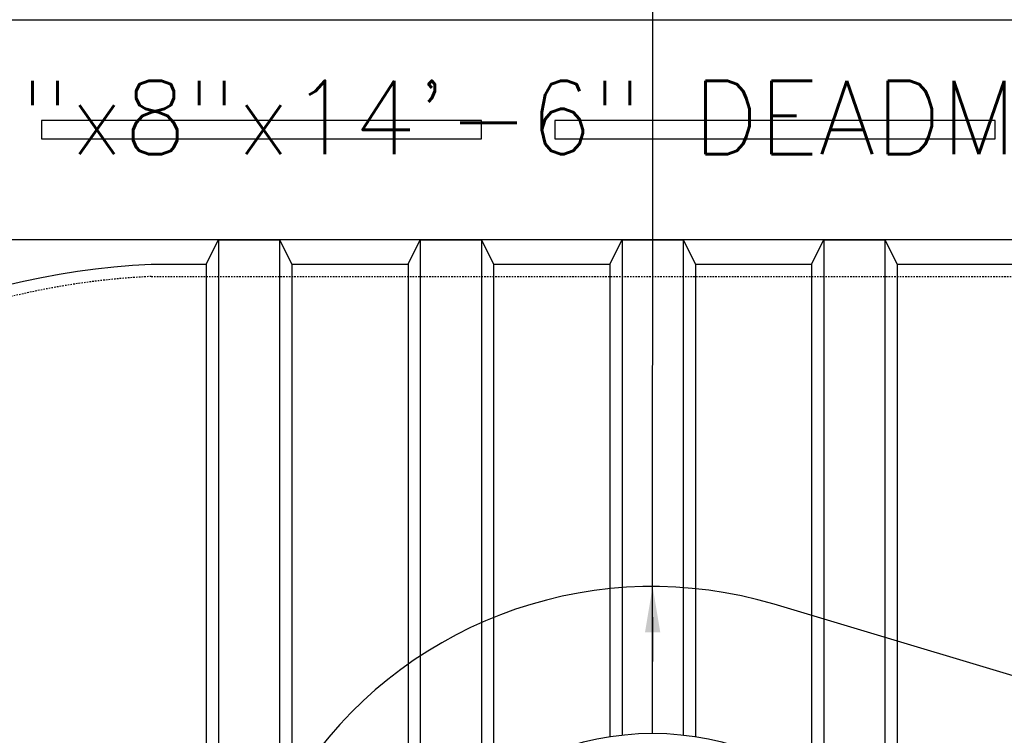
# Model space of a CAD drawing. Extents: x -169 to 6736, y -208 to 3022.
# Tile 611 of 656: x 5911 to 5991, y 1339 to 1398. Entities that reach past the tile are written whole.
import ezdxf
from ezdxf.enums import TextEntityAlignment as Align

# ---------------------------------------------------------------- set-up
doc = ezdxf.new("R2010")
doc.units = 0
doc.header["$MEASUREMENT"] = 0
doc.linetypes.add('HIDDEN3', pattern=[0.1875, 0.125, -0.0625])
for name, color, linetype in [('PIPING-PRODUCT-REGULAR', 4, 'CONTINUOUS'), ('TANK-ANCHOR', 4, 'CONTINUOUS'), ('TANK-MANHOLE-COVER-40', 2, 'CONTINUOUS'), ('TANK-SLOPE', 3, 'CONTINUOUS'), ('TANK-UST', 5, 'CONTINUOUS'), ('TANK-UST-RIB', 7, 'CONTINUOUS'), ('TEXT', 3, 'CONTINUOUS')]:
    doc.layers.add(name, color=color, linetype=linetype)
doc.styles.add('SIMPLEX', font='simplex')

msp = doc.modelspace()

# ---------------------------------------------------------------- linework, layer by layer
at = {"layer": 'PIPING-PRODUCT-REGULAR'}
msp.add_line((5962.39105, 1339.65741), (5962.40422, 1456.38014), dxfattribs=at)
at = {"layer": 'TANK-ANCHOR'}
msp.add_lwpolyline([(6038.40422, 1380.01839), (5864.40422, 1380.01839), (5864.40422, 1398.01839), (6038.40422, 1398.01839)], close=True, dxfattribs=at)
at = {"layer": 'TANK-ANCHOR', "color": 7}
for points in [[(5912.40422, 1389.76839), (5912.40422, 1388.26839), (5948.40422, 1388.26839), (5948.40422, 1389.76839)], [(5954.40422, 1389.76839), (5954.40422, 1388.26839), (5990.40422, 1388.26839), (5990.40422, 1389.76839)]]:
    msp.add_lwpolyline(points, close=True, dxfattribs=at)
at = {"layer": 'TANK-MANHOLE-COVER-40', "color": 4, "linetype": 'Continuous'}
msp.add_circle((5962.39105, 1317.01839), 22.63902, dxfattribs=at)
at = {"layer": 'TANK-SLOPE'}
msp.add_lwpolyline([(6025.3253, 1299.70852, 0.74436939), (6025.32576, 1334.32659), (5972.33047, 1350.20076, 1.34341903), (5972.32959, 1283.83576)], format="xyb", close=True, dxfattribs=at)
at = {"layer": 'TANK-SLOPE', "const_width": 0.125}
msp.add_lwpolyline([(5962.39105, 1349.15741), (5962.39105, 1345.51663)], dxfattribs=at)
at = {"layer": 'TANK-SLOPE'}
msp.add_solid([(5961.76605, 1347.90741), (5962.39105, 1351.65741), (5963.01605, 1347.90741)], dxfattribs=at)
at = {"layer": 'TANK-UST'}
msp.add_lwpolyline([(5921.37438, 1256.01839, -0.95464484), (5921.37438, 1378.01839), (5925.89105, 1378.01839), (5926.89105, 1380.01839), (5931.89105, 1380.01839), (5932.89105, 1378.01839), (5942.39105, 1378.01839), (5943.39105, 1380.01839), (5948.39105, 1380.01839), (5949.39105, 1378.01839), (5958.89105, 1378.01839), (5959.89105, 1380.01839), (5964.89105, 1380.01839), (5965.89105, 1378.01839), (5975.39105, 1378.01839), (5976.39105, 1380.01839), (5981.39105, 1380.01839), (5982.39105, 1378.01839), (5991.89105, 1378.01839)], format="xyb", dxfattribs=at)
at = {"layer": 'TANK-UST', "color": 2, "linetype": 'HIDDEN3'}
msp.add_lwpolyline([(5925.89105, 1257.01839), (5921.39785, 1257.01839, -0.95428002), (5921.39785, 1377.01839), (5925.89105, 1377.01839), (6150.89105, 1377.01839), (6155.40376, 1377.01839, -0.95395472), (6155.40376, 1257.01839), (6150.89105, 1257.01839)], format="xyb", close=True, dxfattribs=at)
at = {"layer": 'TANK-UST-RIB'}
for p, q in [((5926.89105, 1380.01839), (5926.89105, 1254.01839)), ((5931.89105, 1380.01839), (5931.89105, 1254.01839)), ((5943.39105, 1380.01839), (5943.39105, 1329.35777)), ((5948.39105, 1380.01839), (5948.39105, 1334.82476)), ((5959.89105, 1380.01839), (5959.89105, 1339.5211)), ((5964.89105, 1380.01839), (5964.89105, 1339.5168)), ((5976.39105, 1380.01839), (5976.39105, 1334.7943)), ((5981.39105, 1380.01839), (5981.39105, 1329.29803)), ((5925.89105, 1378.01839), (5925.89105, 1256.01839)), ((5932.89105, 1378.01839), (5932.89105, 1256.01839)), ((5942.39105, 1378.01839), (5942.39105, 1327.66259)), ((5949.39105, 1378.01839), (5949.39105, 1335.56639)), ((5958.89105, 1378.01839), (5958.89105, 1339.38825)), ((5965.89105, 1378.01839), (5965.89105, 1339.38219)), ((5975.39105, 1378.01839), (5975.39105, 1335.53924)), ((5982.39105, 1378.01839), (5982.39105, 1327.58962))]:
    msp.add_line(p, q, dxfattribs=at)

# ---------------------------------------------------------------- texts
at = {"layer": 'TEXT', "style": 'SIMPLEX'}
msp.add_text('18"x8"x14\'-6" DEADMAN', height=6, dxfattribs=at).set_placement((5951.40422, 1390.01839), align=Align.MIDDLE)

doc.saveas('drawing.dxf')
